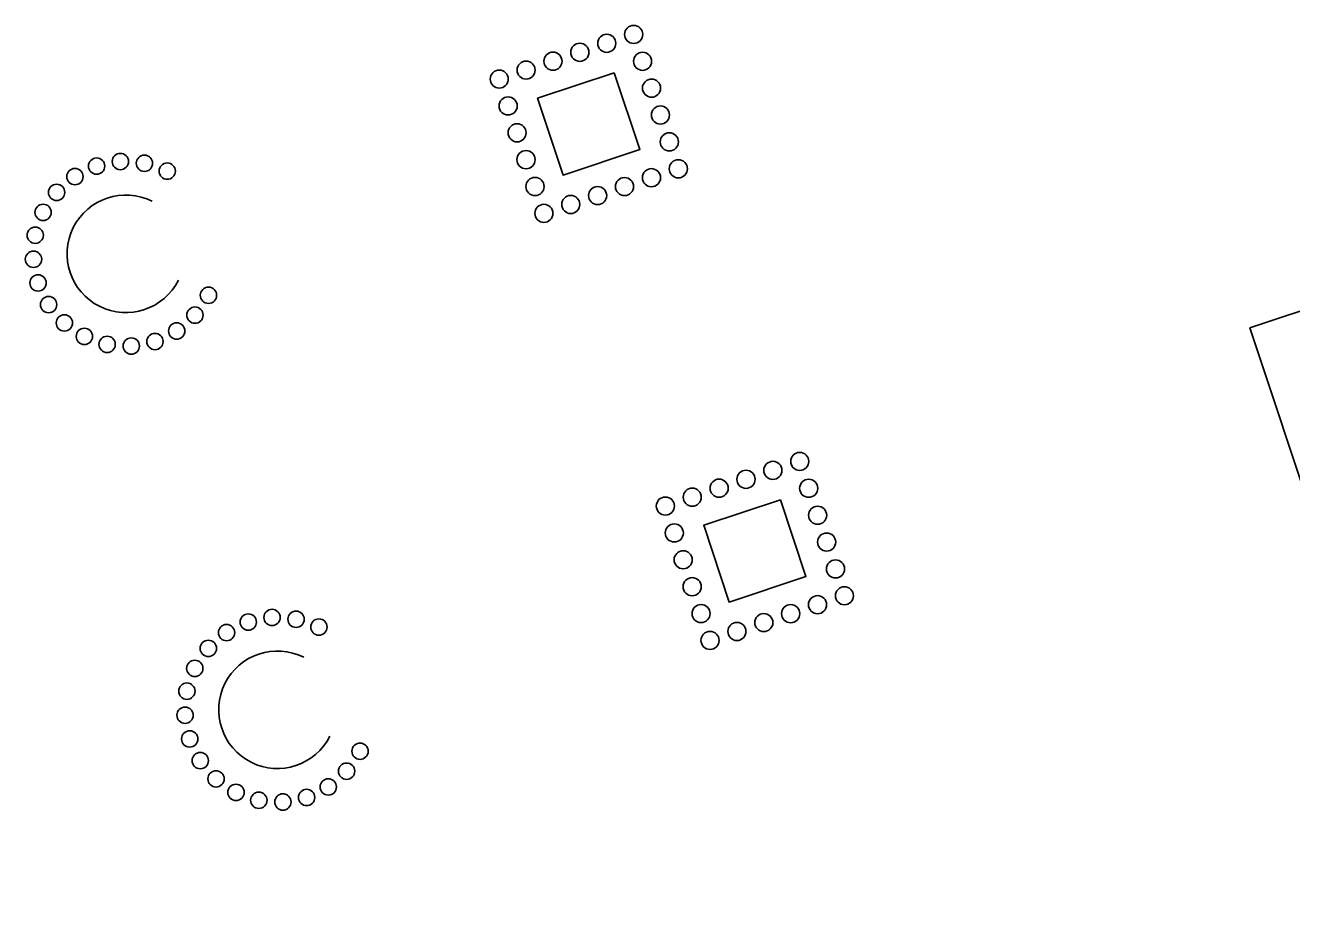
# Model space of a CAD drawing. Extents: x 400935 to 481562, y 415700 to 505362.
# Drawn here: x 402562.4 to 402718.8, y 418191.8 to 418302.7 of the extents above; entities that cross this region are included whole.
import ezdxf

# ---------------------------------------------------------------- set-up
doc = ezdxf.new("R2010")
doc.units = 0
for name, color, linetype in [('Rock Inlet Sediment Trap Type B Both CELL', 7, 'Continuous'), ('Rock Inlet Sediment Trap Type B Final CELL', 7, 'Continuous'), ('Rock Pipe Inlet Sediment Trap Type B Both CELL', 7, 'Continuous'), ('Rock Pipe Inlet Sediment Trap Type B Final CELL', 7, 'Continuous'), ('Sediment Dam B Note CG CELL', 7, 'Continuous')]:
    doc.layers.add(name, color=color, linetype=linetype)

msp = doc.modelspace()

# ---------------------------------------------------------------- linework, layer by layer
at = {"layer": 'Rock Inlet Sediment Trap Type B Both CELL'}
msp.add_lwpolyline([(402635.14, 418296.85), (402638.3, 418287.36), (402628.81, 418284.21), (402625.66, 418293.7)], close=True, dxfattribs=at)
msp.add_lwpolyline([(402635.14, 418296.85), (402638.3, 418287.36), (402628.81, 418284.21), (402625.66, 418293.7)], close=True, dxfattribs=at)
msp.add_lwpolyline([(402635.14, 418296.85), (402638.3, 418287.36), (402628.81, 418284.21), (402625.66, 418293.7)], close=True, dxfattribs=at)
msp.add_lwpolyline([(402635.14, 418296.85), (402638.3, 418287.36), (402628.81, 418284.21), (402625.66, 418293.7)], close=True, dxfattribs=at)
msp.add_lwpolyline([(402635.14, 418296.85), (402638.3, 418287.36), (402628.81, 418284.21), (402625.66, 418293.7)], close=True, dxfattribs=at)
msp.add_lwpolyline([(402635.14, 418296.85), (402638.3, 418287.36), (402628.81, 418284.21), (402625.66, 418293.7)], close=True, dxfattribs=at)
for centre in [(402637.53, 418301.6), (402637.53, 418301.6), (402637.53, 418301.6), (402637.53, 418301.6), (402637.53, 418301.6), (402637.53, 418301.6), (402630.88, 418299.39), (402630.88, 418299.39), (402630.88, 418299.39), (402630.88, 418299.39), (402630.88, 418299.39), (402630.88, 418299.39), (402634.21, 418300.5), (402634.21, 418300.5), (402634.21, 418300.5), (402634.21, 418300.5), (402634.21, 418300.5), (402634.21, 418300.5), (402627.56, 418298.29), (402627.56, 418298.29), (402627.56, 418298.29), (402627.56, 418298.29), (402627.56, 418298.29), (402627.56, 418298.29), (402638.63, 418298.28), (402638.63, 418298.28), (402638.63, 418298.28), (402638.63, 418298.28), (402638.63, 418298.28), (402638.63, 418298.28), (402624.24, 418297.19), (402624.24, 418297.19), (402624.24, 418297.19), (402624.24, 418297.19), (402624.24, 418297.19), (402624.24, 418297.19), (402620.92, 418296.08), (402620.92, 418296.08), (402620.92, 418296.08), (402620.92, 418296.08), (402620.92, 418296.08), (402620.92, 418296.08), (402639.74, 418294.96), (402639.74, 418294.96), (402639.74, 418294.96), (402639.74, 418294.96), (402639.74, 418294.96), (402639.74, 418294.96), (402622.02, 418292.76), (402622.02, 418292.76), (402622.02, 418292.76), (402622.02, 418292.76), (402622.02, 418292.76), (402622.02, 418292.76), (402640.84, 418291.64), (402640.84, 418291.64), (402640.84, 418291.64), (402640.84, 418291.64), (402640.84, 418291.64), (402640.84, 418291.64), (402623.13, 418289.44), (402623.13, 418289.44), (402623.13, 418289.44), (402623.13, 418289.44), (402623.13, 418289.44), (402623.13, 418289.44), (402641.94, 418288.32), (402641.94, 418288.32), (402641.94, 418288.32), (402641.94, 418288.32), (402641.94, 418288.32), (402641.94, 418288.32), (402624.23, 418286.12), (402624.23, 418286.12), (402624.23, 418286.12), (402624.23, 418286.12), (402624.23, 418286.12), (402624.23, 418286.12), (402639.73, 418283.89), (402639.73, 418283.89), (402639.73, 418283.89), (402639.73, 418283.89), (402639.73, 418283.89), (402639.73, 418283.89), (402643.05, 418284.99), (402643.05, 418284.99), (402643.05, 418284.99), (402643.05, 418284.99), (402643.05, 418284.99), (402643.05, 418284.99), (402625.34, 418282.8), (402625.34, 418282.8), (402625.34, 418282.8), (402625.34, 418282.8), (402625.34, 418282.8), (402625.34, 418282.8), (402636.4, 418282.79), (402636.4, 418282.79), (402636.4, 418282.79), (402636.4, 418282.79), (402636.4, 418282.79), (402636.4, 418282.79), (402629.76, 418280.58), (402629.76, 418280.58), (402629.76, 418280.58), (402629.76, 418280.58), (402629.76, 418280.58), (402629.76, 418280.58), (402633.08, 418281.68), (402633.08, 418281.68), (402633.08, 418281.68), (402633.08, 418281.68), (402633.08, 418281.68), (402633.08, 418281.68), (402626.44, 418279.48), (402626.44, 418279.48), (402626.44, 418279.48), (402626.44, 418279.48), (402626.44, 418279.48), (402626.44, 418279.48)]:
    msp.add_circle(centre, 1.12, dxfattribs=at)
at = {"layer": 'Rock Inlet Sediment Trap Type B Final CELL'}
msp.add_lwpolyline([(402655.67, 418244.07), (402658.82, 418234.58), (402649.33, 418231.43), (402646.19, 418240.92)], close=True, dxfattribs=at)
msp.add_lwpolyline([(402655.67, 418244.07), (402658.82, 418234.58), (402649.33, 418231.43), (402646.19, 418240.92)], close=True, dxfattribs=at)
msp.add_lwpolyline([(402655.67, 418244.07), (402658.82, 418234.58), (402649.33, 418231.43), (402646.19, 418240.92)], close=True, dxfattribs=at)
msp.add_lwpolyline([(402655.67, 418244.07), (402658.82, 418234.58), (402649.33, 418231.43), (402646.19, 418240.92)], close=True, dxfattribs=at)
msp.add_lwpolyline([(402655.67, 418244.07), (402658.82, 418234.58), (402649.33, 418231.43), (402646.19, 418240.92)], close=True, dxfattribs=at)
msp.add_lwpolyline([(402655.67, 418244.07), (402658.82, 418234.58), (402649.33, 418231.43), (402646.19, 418240.92)], close=True, dxfattribs=at)
for centre in [(402654.73, 418247.71), (402654.73, 418247.71), (402654.73, 418247.71), (402654.73, 418247.71), (402654.73, 418247.71), (402654.73, 418247.71), (402658.05, 418248.82), (402658.05, 418248.82), (402658.05, 418248.82), (402658.05, 418248.82), (402658.05, 418248.82), (402658.05, 418248.82), (402651.41, 418246.61), (402651.41, 418246.61), (402651.41, 418246.61), (402651.41, 418246.61), (402651.41, 418246.61), (402651.41, 418246.61), (402648.09, 418245.51), (402648.09, 418245.51), (402648.09, 418245.51), (402648.09, 418245.51), (402648.09, 418245.51), (402648.09, 418245.51), (402659.16, 418245.5), (402659.16, 418245.5), (402659.16, 418245.5), (402659.16, 418245.5), (402659.16, 418245.5), (402659.16, 418245.5), (402641.45, 418243.3), (402641.45, 418243.3), (402641.45, 418243.3), (402641.45, 418243.3), (402641.45, 418243.3), (402641.45, 418243.3), (402644.77, 418244.4), (402644.77, 418244.4), (402644.77, 418244.4), (402644.77, 418244.4), (402644.77, 418244.4), (402644.77, 418244.4), (402660.26, 418242.17), (402660.26, 418242.17), (402660.26, 418242.17), (402660.26, 418242.17), (402660.26, 418242.17), (402660.26, 418242.17), (402642.55, 418239.98), (402642.55, 418239.98), (402642.55, 418239.98), (402642.55, 418239.98), (402642.55, 418239.98), (402642.55, 418239.98), (402661.37, 418238.85), (402661.37, 418238.85), (402661.37, 418238.85), (402661.37, 418238.85), (402661.37, 418238.85), (402661.37, 418238.85), (402643.65, 418236.66), (402643.65, 418236.66), (402643.65, 418236.66), (402643.65, 418236.66), (402643.65, 418236.66), (402643.65, 418236.66), (402662.47, 418235.53), (402662.47, 418235.53), (402662.47, 418235.53), (402662.47, 418235.53), (402662.47, 418235.53), (402662.47, 418235.53), (402644.76, 418233.33), (402644.76, 418233.33), (402644.76, 418233.33), (402644.76, 418233.33), (402644.76, 418233.33), (402644.76, 418233.33), (402663.57, 418232.21), (402663.57, 418232.21), (402663.57, 418232.21), (402663.57, 418232.21), (402663.57, 418232.21), (402663.57, 418232.21), (402660.25, 418231.11), (402660.25, 418231.11), (402660.25, 418231.11), (402660.25, 418231.11), (402660.25, 418231.11), (402660.25, 418231.11), (402645.86, 418230.01), (402645.86, 418230.01), (402645.86, 418230.01), (402645.86, 418230.01), (402645.86, 418230.01), (402645.86, 418230.01), (402653.61, 418228.9), (402653.61, 418228.9), (402653.61, 418228.9), (402653.61, 418228.9), (402653.61, 418228.9), (402653.61, 418228.9), (402656.93, 418230), (402656.93, 418230), (402656.93, 418230), (402656.93, 418230), (402656.93, 418230), (402656.93, 418230), (402650.29, 418227.8), (402650.29, 418227.8), (402650.29, 418227.8), (402650.29, 418227.8), (402650.29, 418227.8), (402650.29, 418227.8), (402646.97, 418226.69), (402646.97, 418226.69), (402646.97, 418226.69), (402646.97, 418226.69), (402646.97, 418226.69), (402646.97, 418226.69)]:
    msp.add_circle(centre, 1.12, dxfattribs=at)
at = {"layer": 'Rock Pipe Inlet Sediment Trap Type B Both CELL'}
for centre in [(402571.18, 418285.32), (402571.18, 418285.32), (402571.18, 418285.32), (402571.18, 418285.32), (402571.18, 418285.32), (402571.18, 418285.32), (402574.11, 418285.89), (402574.11, 418285.89), (402574.11, 418285.89), (402574.11, 418285.89), (402574.11, 418285.89), (402574.11, 418285.89), (402577.09, 418285.67), (402577.09, 418285.67), (402577.09, 418285.67), (402577.09, 418285.67), (402577.09, 418285.67), (402577.09, 418285.67), (402568.5, 418284.02), (402568.5, 418284.02), (402568.5, 418284.02), (402568.5, 418284.02), (402568.5, 418284.02), (402568.5, 418284.02), (402579.9, 418284.7), (402579.9, 418284.7), (402579.9, 418284.7), (402579.9, 418284.7), (402579.9, 418284.7), (402579.9, 418284.7), (402566.24, 418282.07), (402566.24, 418282.07), (402566.24, 418282.07), (402566.24, 418282.07), (402566.24, 418282.07), (402566.24, 418282.07), (402564.57, 418279.6), (402564.57, 418279.6), (402564.57, 418279.6), (402564.57, 418279.6), (402564.57, 418279.6), (402564.57, 418279.6), (402563.59, 418276.78), (402563.59, 418276.78), (402563.59, 418276.78), (402563.59, 418276.78), (402563.59, 418276.78), (402563.59, 418276.78), (402563.38, 418273.81), (402563.38, 418273.81), (402563.38, 418273.81), (402563.38, 418273.81), (402563.38, 418273.81), (402563.38, 418273.81), (402563.94, 418270.88), (402563.94, 418270.88), (402563.94, 418270.88), (402563.94, 418270.88), (402563.94, 418270.88), (402563.94, 418270.88), (402565.25, 418268.2), (402565.25, 418268.2), (402565.25, 418268.2), (402565.25, 418268.2), (402565.25, 418268.2), (402565.25, 418268.2), (402585, 418269.36), (402585, 418269.36), (402585, 418269.36), (402585, 418269.36), (402585, 418269.36), (402585, 418269.36), (402583.33, 418266.9), (402583.33, 418266.9), (402583.33, 418266.9), (402583.33, 418266.9), (402583.33, 418266.9), (402583.33, 418266.9), (402567.2, 418265.94), (402567.2, 418265.94), (402567.2, 418265.94), (402567.2, 418265.94), (402567.2, 418265.94), (402567.2, 418265.94), (402581.07, 418264.94), (402581.07, 418264.94), (402581.07, 418264.94), (402581.07, 418264.94), (402581.07, 418264.94), (402581.07, 418264.94), (402569.67, 418264.27), (402569.67, 418264.27), (402569.67, 418264.27), (402569.67, 418264.27), (402569.67, 418264.27), (402569.67, 418264.27), (402578.39, 418263.64), (402578.39, 418263.64), (402578.39, 418263.64), (402578.39, 418263.64), (402578.39, 418263.64), (402578.39, 418263.64), (402572.48, 418263.29), (402572.48, 418263.29), (402572.48, 418263.29), (402572.48, 418263.29), (402572.48, 418263.29), (402572.48, 418263.29), (402575.46, 418263.08), (402575.46, 418263.08), (402575.46, 418263.08), (402575.46, 418263.08), (402575.46, 418263.08), (402575.46, 418263.08)]:
    msp.add_circle(centre, 1.01, dxfattribs=at)
msp.add_arc((402574.79, 418274.48), 7.26, 63.3862, 333.3773, dxfattribs=at)
msp.add_arc((402574.79, 418274.48), 7.26, 63.3862, 333.3773, dxfattribs=at)
msp.add_arc((402574.79, 418274.48), 7.26, 63.3862, 333.3773, dxfattribs=at)
msp.add_arc((402574.79, 418274.48), 7.26, 63.3862, 333.3773, dxfattribs=at)
msp.add_arc((402574.79, 418274.48), 7.26, 63.3862, 333.3773, dxfattribs=at)
msp.add_arc((402574.79, 418274.48), 7.26, 63.3862, 333.3773, dxfattribs=at)
at = {"layer": 'Rock Pipe Inlet Sediment Trap Type B Final CELL'}
for centre in [(402589.92, 418228.96), (402589.92, 418228.96), (402589.92, 418228.96), (402589.92, 418228.96), (402589.92, 418228.96), (402589.92, 418228.96), (402592.85, 418229.53), (402592.85, 418229.53), (402592.85, 418229.53), (402592.85, 418229.53), (402592.85, 418229.53), (402592.85, 418229.53), (402595.82, 418229.31), (402595.82, 418229.31), (402595.82, 418229.31), (402595.82, 418229.31), (402595.82, 418229.31), (402595.82, 418229.31), (402587.23, 418227.66), (402587.23, 418227.66), (402587.23, 418227.66), (402587.23, 418227.66), (402587.23, 418227.66), (402587.23, 418227.66), (402598.64, 418228.34), (402598.64, 418228.34), (402598.64, 418228.34), (402598.64, 418228.34), (402598.64, 418228.34), (402598.64, 418228.34), (402584.98, 418225.71), (402584.98, 418225.71), (402584.98, 418225.71), (402584.98, 418225.71), (402584.98, 418225.71), (402584.98, 418225.71), (402583.31, 418223.24), (402583.31, 418223.24), (402583.31, 418223.24), (402583.31, 418223.24), (402583.31, 418223.24), (402583.31, 418223.24), (402582.33, 418220.42), (402582.33, 418220.42), (402582.33, 418220.42), (402582.33, 418220.42), (402582.33, 418220.42), (402582.33, 418220.42), (402582.11, 418217.45), (402582.11, 418217.45), (402582.11, 418217.45), (402582.11, 418217.45), (402582.11, 418217.45), (402582.11, 418217.45), (402582.68, 418214.52), (402582.68, 418214.52), (402582.68, 418214.52), (402582.68, 418214.52), (402582.68, 418214.52), (402582.68, 418214.52), (402583.98, 418211.84), (402583.98, 418211.84), (402583.98, 418211.84), (402583.98, 418211.84), (402583.98, 418211.84), (402583.98, 418211.84), (402603.73, 418213), (402603.73, 418213), (402603.73, 418213), (402603.73, 418213), (402603.73, 418213), (402603.73, 418213), (402602.06, 418210.53), (402602.06, 418210.53), (402602.06, 418210.53), (402602.06, 418210.53), (402602.06, 418210.53), (402602.06, 418210.53), (402585.93, 418209.58), (402585.93, 418209.58), (402585.93, 418209.58), (402585.93, 418209.58), (402585.93, 418209.58), (402585.93, 418209.58), (402599.8, 418208.58), (402599.8, 418208.58), (402599.8, 418208.58), (402599.8, 418208.58), (402599.8, 418208.58), (402599.8, 418208.58), (402588.4, 418207.91), (402588.4, 418207.91), (402588.4, 418207.91), (402588.4, 418207.91), (402588.4, 418207.91), (402588.4, 418207.91), (402597.12, 418207.28), (402597.12, 418207.28), (402597.12, 418207.28), (402597.12, 418207.28), (402597.12, 418207.28), (402597.12, 418207.28), (402591.22, 418206.93), (402591.22, 418206.93), (402591.22, 418206.93), (402591.22, 418206.93), (402591.22, 418206.93), (402591.22, 418206.93), (402594.19, 418206.72), (402594.19, 418206.72), (402594.19, 418206.72), (402594.19, 418206.72), (402594.19, 418206.72), (402594.19, 418206.72)]:
    msp.add_circle(centre, 1.01, dxfattribs=at)
msp.add_arc((402593.52, 418218.12), 7.26, 63.3862, 333.3773, dxfattribs=at)
msp.add_arc((402593.52, 418218.12), 7.26, 63.3862, 333.3773, dxfattribs=at)
msp.add_arc((402593.52, 418218.12), 7.26, 63.3862, 333.3773, dxfattribs=at)
msp.add_arc((402593.52, 418218.12), 7.26, 63.3862, 333.3773, dxfattribs=at)
msp.add_arc((402593.52, 418218.12), 7.26, 63.3862, 333.3773, dxfattribs=at)
msp.add_arc((402593.52, 418218.12), 7.26, 63.3862, 333.3773, dxfattribs=at)
at = {"layer": 'Sediment Dam B Note CG CELL'}
msp.add_lwpolyline([(402754.12, 418278.77), (402778.56, 418205.25), (402738.11, 418191.8), (402713.67, 418265.33)], close=True, dxfattribs=at)
msp.add_lwpolyline([(402754.12, 418278.77), (402778.56, 418205.25), (402738.11, 418191.8), (402713.67, 418265.33)], close=True, dxfattribs=at)
msp.add_lwpolyline([(402754.12, 418278.77), (402778.56, 418205.25), (402738.11, 418191.8), (402713.67, 418265.33)], close=True, dxfattribs=at)
msp.add_lwpolyline([(402754.12, 418278.77), (402778.56, 418205.25), (402738.11, 418191.8), (402713.67, 418265.33)], close=True, dxfattribs=at)
msp.add_lwpolyline([(402754.12, 418278.77), (402778.56, 418205.25), (402738.11, 418191.8), (402713.67, 418265.33)], close=True, dxfattribs=at)
msp.add_lwpolyline([(402754.12, 418278.77), (402778.56, 418205.25), (402738.11, 418191.8), (402713.67, 418265.33)], close=True, dxfattribs=at)

doc.saveas('drawing.dxf')
